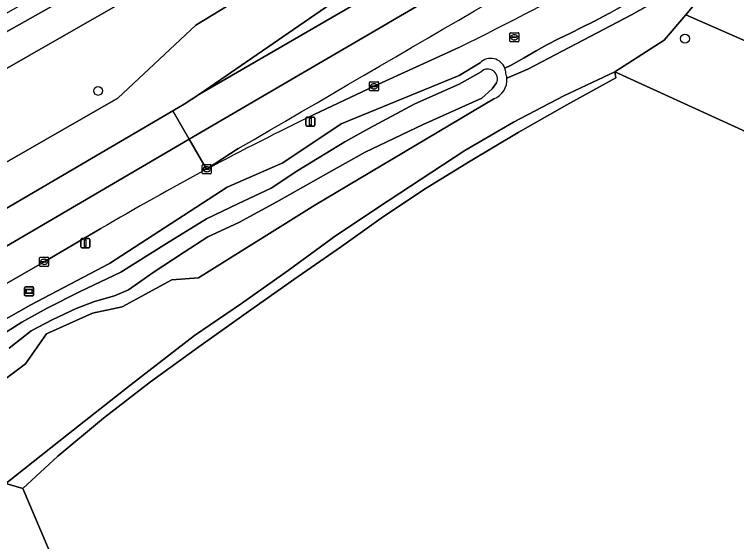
# Model space of a CAD drawing. Extents: x 162879 to 165540, y 384011 to 385181.
# Drawn here: x 163587.2 to 163666.7, y 384585.9 to 384643.9 of the extents above; entities that cross this region are included whole.
import ezdxf

# ---------------------------------------------------------------- set-up
doc = ezdxf.new("R2010")
doc.units = 0
for name, color, linetype in [('IMGEO_Berm_groen', 7, 'Continuous'), ('IMGEO_Boom', 7, 'Continuous'), ('IMGEO_Grasland_agrarisch', 7, 'Continuous'), ('IMGEO_Groenvoorziening', 7, 'Continuous'), ('IMGEO_Informatiebord', 7, 'Continuous'), ('IMGEO_Kolk', 7, 'Continuous'), ('IMGEO_Lichtmast', 7, 'Continuous'), ('IMGEO_Loofbos', 7, 'Continuous'), ('IMGEO_Oever', 7, 'Continuous'), ('IMGEO_Rijbaan_regionaal_gesloten', 7, 'Continuous'), ('IMGEO_Rioolput', 7, 'Continuous'), ('IMGEO_Waterloop', 7, 'Continuous')]:
    doc.layers.add(name, color=color, linetype=linetype)

msp = doc.modelspace()

# ---------------------------------------------------------------- linework, layer by layer
at = {"layer": 'IMGEO_Berm_groen'}
for points in [[(163645.559, 384661.257), (163686.538, 384684.977), (163686.814, 384686.292), (163689.391, 384698.579), (163689.663, 384699.876), (163684.212, 384696.816), (163666.269, 384686.811), (163648.284, 384676.742), (163630.3, 384666.688), (163614.102, 384657.625), (163597.909, 384648.525), (163579.95, 384638.441), (163562.018, 384628.389), (163545.841, 384619.245), (163530.433, 384610.54), (163529.662, 384610.104), (163512.633, 384600.425), (163500, 384593.26), (163480.314, 384582.094), (163463.28, 384572.441), (163447.16, 384563.196)], [(163353.264, 384484.905), (163378.883, 384500), (163500, 384571.648), (163511.906, 384578.653), (163540.103, 384595.308), (163582.453, 384620.322), (163604.632, 384633.298), (163605.881, 384634.029), (163607.573, 384635.129), (163643.893, 384660.192)], [(163378.626, 384521.326), (163404.476, 384536), (163407.908, 384535.207), (163426.451, 384541.494), (163485.437, 384571.924), (163489.382, 384582.362), (163520.667, 384600.067), (163532.642, 384607.062), (163548.075, 384616.076), (163619.513, 384656.999), (163621.14, 384653.381), (163616, 384648.153), (163607.162, 384642.745), (163598.579, 384634.692), (163569.107, 384617.761), (163564.611, 384617.784), (163539.139, 384600.004), (163510.288, 384581.318), (163511.127, 384579.936), (163414.38, 384522.865)]]:
    msp.add_lwpolyline(points, dxfattribs=at)
at = {"layer": 'IMGEO_Boom'}
for centre in [(163661.014, 384641.253), (163596.424, 384635.499)]:
    msp.add_circle(centre, 0.489, dxfattribs=at)
at = {"layer": 'IMGEO_Grasland_agrarisch'}
for points in [[(163594.088, 384577.712), (163619.287, 384573.891), (163662.875, 384565.793), (163684.298, 384561.617), (163706.882, 384556.864), (163750.094, 384548.045), (163761.872, 384588.1), (163712.389, 384610.585), (163653.294, 384637.612), (163653.398, 384636.938), (163648.01, 384633.962), (163642.666, 384630.908), (163637.367, 384627.777), (163632.547, 384624.797), (163627.829, 384621.658), (163623.22, 384618.361), (163617.949, 384614.724), (163612.715, 384611.035), (163607.518, 384607.294), (163602.206, 384603.464), (163597.025, 384599.458), (163591.982, 384595.281), (163588.13, 384591.708)], [(163588.13, 384591.708), (163586.268, 384592.264), (163576.613, 384585.584), (163558.533, 384576.691), (163565.169, 384569.059), (163584.053, 384585.823), (163587.943, 384580.567), (163588.141, 384579.907), (163590.366, 384572.478), (163593.403, 384574.719), (163594.088, 384577.712)]]:
    msp.add_lwpolyline(points, close=True, dxfattribs=at)
at = {"layer": 'IMGEO_Groenvoorziening'}
for points in [[(163641.194, 384638), (163641.879, 384638.333), (163643.313, 384639.129), (163644.635, 384639.901), (163645.827, 384640.557), (163647.109, 384641.223), (163648.402, 384641.869), (163649.699, 384642.508), (163650.992, 384643.156), (163652.693, 384644.052), (163653.54, 384644.527), (163654.79, 384645.257), (163656.032, 384646.001), (163657.271, 384646.741), (163657.936, 384647.132), (163659.765, 384648.165), (163661.024, 384648.854), (163662.29, 384649.542), (163663.563, 384650.239), (163664.984, 384651.035), (163665.842, 384651.279), (163666.271, 384651.267), (163666.58, 384651.004), (163700.787, 384671.42)], [(163622.406, 384619.422), (163627.176, 384622.621), (163631.966, 384625.791), (163636.775, 384628.932), (163642.159, 384632.053), (163647.669, 384634.949), (163653.294, 384637.612), (163658.743, 384641.084), (163661.095, 384643.887), (163661.976, 384644.937), (163666.405, 384650.217), (163655.134, 384643.868), (163643.739, 384637.897), (163641.417, 384636.899)], [(163636.132, 384640.281), (163626.791, 384636.003), (163620.211, 384632.883)], [(163409.012, 384506.582), (163425.586, 384516.604), (163474.867, 384545.827), (163522.584, 384573.637), (163545.298, 384587.125), (163546.416, 384587.789), (163588.998, 384611.922), (163597.665, 384616.481), (163610.634, 384624.891), (163616.771, 384627.578), (163623.187, 384631.873), (163636.16, 384637.196), (163638.477, 384638.603)], [(163639.978, 384634.63), (163620.286, 384622.92), (163607.466, 384614.911), (163604.528, 384614.697), (163599.07, 384611.727), (163595.794, 384611.03), (163590.754, 384608.751), (163588.443, 384605.425), (163573.992, 384594.636), (163556.855, 384583.77), (163553.887, 384581.772), (163558.533, 384576.691), (163576.613, 384585.584), (163586.268, 384592.264), (163593.152, 384597.742), (163600.068, 384603.179), (163607.015, 384608.576), (163612.219, 384612.086), (163617.35, 384615.701), (163622.406, 384619.422)], [(163596.733, 384620.336), (163590.474, 384616.677), (163584.15, 384613.033), (163543.932, 384589.276), (163500, 384563.326), (163392.794, 384500), (163356.886, 384478.81), (163202.966, 384387.982), (163138.189, 384350.166), (163091.98, 384323.19), (163060.001, 384304.827), (163000, 384271.727), (162995.148, 384269.194), (162989.657, 384266.154), (162987.354, 384264.896)]]:
    msp.add_lwpolyline(points, dxfattribs=at)
msp.add_lwpolyline([(163623.22, 384618.361), (163627.829, 384621.658), (163632.547, 384624.797), (163637.367, 384627.777), (163642.666, 384630.908), (163648.01, 384633.962), (163653.398, 384636.938), (163653.294, 384637.612), (163647.669, 384634.949), (163642.159, 384632.053), (163636.775, 384628.932), (163631.966, 384625.791), (163627.176, 384622.621), (163622.406, 384619.422), (163617.35, 384615.701), (163612.219, 384612.086), (163607.015, 384608.576), (163600.068, 384603.179), (163593.152, 384597.742), (163586.268, 384592.264), (163588.13, 384591.708), (163591.982, 384595.281), (163597.025, 384599.458), (163602.206, 384603.464), (163607.518, 384607.294), (163612.715, 384611.035), (163617.949, 384614.724)], close=True, dxfattribs=at)
for centre, radius, start, end in [((163453.71, 385009.482), 411.81, 296.29396, 298.87198), ((163639.639, 384637.414), 1.662, 20.64204, 134.3316), ((163639.2, 384636.714), 2.224, 290.46284, 4.77142), ((163758.675, 384345.596), 318.914, 115.7327, 118.12193), ((163759.171, 384344.622), 320.007, 118.11811, 120.50467)]:
    msp.add_arc(centre, radius, start, end, dxfattribs=at)
at = {"layer": 'IMGEO_Informatiebord'}
for p, q in [((163588.334, 384613.018), (163588.334, 384613.818)), ((163588.334, 384613.818), (163588.334, 384613.018)), ((163588.434, 384613.918), (163589.224, 384613.918)), ((163589.224, 384613.918), (163588.434, 384613.918)), ((163589.324, 384613.818), (163589.324, 384613.018)), ((163589.324, 384613.018), (163589.324, 384613.818)), ((163589.224, 384612.918), (163588.434, 384612.918)), ((163588.434, 384612.918), (163589.224, 384612.918))]:
    msp.add_line(p, q, dxfattribs=at)
for points in [[(163588.435, 384613.65), (163589.223, 384613.65), (163589.223, 384613.186), (163588.435, 384613.186), (163588.435, 384613.65)], [(163588.5, 384613.585), (163588.5, 384613.251), (163589.158, 384613.251), (163589.158, 384613.585), (163588.5, 384613.585)]]:
    msp.add_lwpolyline(points, dxfattribs=at)
for centre, start, end in [((163588.434, 384613.818), 90, 180), ((163588.434, 384613.818), 90, 180), ((163589.224, 384613.818), 0, 90), ((163589.224, 384613.818), 360, 90), ((163588.434, 384613.018), 180, 270), ((163588.434, 384613.018), 180, 270), ((163589.224, 384613.018), 270, 0), ((163589.224, 384613.018), 270, 0)]:
    msp.add_arc(centre, 0.1, start, end, dxfattribs=at)
at = {"layer": 'IMGEO_Kolk'}
for p, q in [((163626.29, 384635.577), (163626.29, 384636.429)), ((163626.365, 384636.503), (163627.217, 384636.503)), ((163627.291, 384636.429), (163627.291, 384635.577)), ((163626.549, 384635.997), (163626.549, 384636.009)), ((163626.987, 384635.96), (163626.589, 384635.96)), ((163626.592, 384636.046), (163626.99, 384636.046)), ((163626.801, 384635.723), (163626.776, 384635.723)), ((163626.778, 384636.283), (163626.803, 384636.283)), ((163627.033, 384636.009), (163627.033, 384635.997)), ((163627.217, 384635.503), (163626.365, 384635.503)), ((163607.879, 384626.448), (163607.879, 384627.3)), ((163607.954, 384627.374), (163608.806, 384627.374)), ((163608.138, 384626.868), (163608.138, 384626.88)), ((163608.576, 384626.831), (163608.178, 384626.831)), ((163608.181, 384626.917), (163608.579, 384626.917)), ((163608.367, 384627.154), (163608.392, 384627.154)), ((163608.622, 384626.88), (163608.622, 384626.868)), ((163608.88, 384627.3), (163608.88, 384626.448)), ((163608.806, 384626.374), (163607.954, 384626.374)), ((163608.39, 384626.594), (163608.365, 384626.594)), ((163589.973, 384616.25), (163589.973, 384617.102)), ((163590.048, 384617.176), (163590.9, 384617.176)), ((163590.232, 384616.67), (163590.232, 384616.682)), ((163590.67, 384616.633), (163590.272, 384616.633)), ((163590.275, 384616.719), (163590.673, 384616.719)), ((163590.461, 384616.956), (163590.486, 384616.956)), ((163590.716, 384616.682), (163590.716, 384616.67)), ((163590.974, 384617.102), (163590.974, 384616.25)), ((163590.9, 384616.176), (163590.048, 384616.176)), ((163590.484, 384616.396), (163590.459, 384616.396))]:
    msp.add_line(p, q, dxfattribs=at)
for points in [[(163626.29, 384635.577), (163626.29, 384636.429)], [(163626.365, 384636.503), (163627.217, 384636.503)], [(163627.291, 384636.429), (163627.291, 384635.577)], [(163627.217, 384635.503), (163626.365, 384635.503)], [(163607.879, 384626.448), (163607.879, 384627.3)], [(163607.954, 384627.374), (163608.806, 384627.374)], [(163608.88, 384627.3), (163608.88, 384626.448)], [(163608.806, 384626.374), (163607.954, 384626.374)], [(163589.973, 384616.25), (163589.973, 384617.102)], [(163590.048, 384617.176), (163590.9, 384617.176)], [(163590.974, 384617.102), (163590.974, 384616.25)], [(163590.9, 384616.176), (163590.048, 384616.176)]]:
    msp.add_lwpolyline(points, dxfattribs=at)
for centre, radius, start, end in [((163626.367, 384636.427), 0.0765, 91.55205, 178.44795), ((163626.367, 384636.427), 0.0765, 91.55205, 178.44795), ((163627.215, 384636.427), 0.0765, 1.55205, 88.44795), ((163627.215, 384636.427), 0.0765, 1.55205, 88.44795), ((163626.367, 384635.579), 0.0765, 181.55205, 268.44795), ((163626.367, 384635.579), 0.0765, 181.55205, 268.44795), ((163626.589, 384636.006), 0.0403, 85.87752, 175.75265), ((163626.586, 384635.996), 0.0366, 178.93798, 274.71019), ((163626.99, 384636.003), 0.043, 264.86636, 352.45326), ((163626.994, 384636.008), 0.0386, 1.73085, 96.63898), ((163627.215, 384635.579), 0.0765, 271.55205, 358.44795), ((163627.215, 384635.579), 0.0765, 271.55205, 358.44795), ((163607.956, 384627.298), 0.0765, 91.55205, 178.44795), ((163607.956, 384627.298), 0.0765, 91.55205, 178.44795), ((163608.178, 384626.877), 0.0403, 85.87752, 175.75265), ((163608.175, 384626.867), 0.0366, 178.93798, 274.71019), ((163608.579, 384626.874), 0.043, 264.86636, 352.45326), ((163608.583, 384626.879), 0.0386, 1.73085, 96.63898), ((163608.804, 384627.298), 0.0765, 1.55205, 88.44795), ((163608.804, 384627.298), 0.0765, 1.55205, 88.44795), ((163607.956, 384626.45), 0.0765, 181.55205, 268.44795), ((163607.956, 384626.45), 0.0765, 181.55205, 268.44795), ((163608.804, 384626.45), 0.0765, 271.55205, 358.44795), ((163608.804, 384626.45), 0.0765, 271.55205, 358.44795), ((163590.05, 384617.1), 0.0765, 91.55205, 178.44795), ((163590.05, 384617.1), 0.0765, 91.55205, 178.44795), ((163590.272, 384616.679), 0.0403, 85.87752, 175.75265), ((163590.269, 384616.669), 0.0366, 178.93798, 274.71019), ((163590.673, 384616.676), 0.043, 264.86636, 352.45326), ((163590.677, 384616.681), 0.0386, 1.73085, 96.63898), ((163590.898, 384617.1), 0.0765, 1.55205, 88.44795), ((163590.898, 384617.1), 0.0765, 1.55205, 88.44795), ((163590.05, 384616.252), 0.0765, 181.55205, 268.44795), ((163590.05, 384616.252), 0.0765, 181.55205, 268.44795), ((163590.898, 384616.252), 0.0765, 271.55205, 358.44795), ((163590.898, 384616.252), 0.0765, 271.55205, 358.44795)]:
    msp.add_arc(centre, radius, start, end, dxfattribs=at)
for centre, major_axis, ratio, start_param, end_param in [((163626.777, 384636.003), (-0.387, 0.002), 0.722429, 4.712389, 7.853982), ((163626.802, 384636.003), (-0.39, 0.002), 0.717154, 1.570796, 4.712389), ((163608.366, 384626.874), (-0.387, 0.002), 0.722429, 4.712389, 7.853982), ((163608.391, 384626.874), (-0.39, 0.002), 0.717154, 1.570796, 4.712389), ((163590.46, 384616.676), (-0.387, 0.002), 0.722429, 4.712389, 7.853982), ((163590.485, 384616.676), (-0.39, 0.002), 0.717154, 1.570796, 4.712389)]:
    msp.add_ellipse(centre, major_axis=major_axis, ratio=ratio, start_param=start_param, end_param=end_param, dxfattribs=at)
at = {"layer": 'IMGEO_Lichtmast'}
for p, q in [((163619.285, 384631.708), (163619.285, 384632.508)), ((163619.285, 384632.508), (163619.285, 384631.708)), ((163619.385, 384632.608), (163620.175, 384632.608)), ((163620.175, 384632.608), (163619.385, 384632.608)), ((163620.275, 384632.508), (163620.275, 384631.708)), ((163620.275, 384631.708), (163620.275, 384632.508)), ((163620.175, 384631.608), (163619.385, 384631.608)), ((163619.385, 384631.608), (163620.175, 384631.608)), ((163594.512, 384618.325), (163594.512, 384619.125)), ((163594.512, 384619.125), (163594.512, 384618.325)), ((163594.612, 384619.225), (163595.402, 384619.225)), ((163595.402, 384619.225), (163594.612, 384619.225)), ((163595.502, 384619.125), (163595.502, 384618.325)), ((163595.502, 384618.325), (163595.502, 384619.125)), ((163595.402, 384618.225), (163594.612, 384618.225)), ((163594.612, 384618.225), (163595.402, 384618.225))]:
    msp.add_line(p, q, dxfattribs=at)
for points in [[(163619.705, 384632.483), (163619.855, 384632.483), (163619.855, 384631.733), (163619.705, 384631.733), (163619.705, 384632.483)], [(163594.932, 384619.1), (163595.082, 384619.1), (163595.082, 384618.35), (163594.932, 384618.35), (163594.932, 384619.1)]]:
    msp.add_lwpolyline(points, dxfattribs=at)
for centre, start, end in [((163619.385, 384632.508), 90, 180), ((163619.385, 384632.508), 90, 180), ((163620.175, 384632.508), 0, 90), ((163620.175, 384632.508), 360, 90), ((163619.385, 384631.708), 180, 270), ((163619.385, 384631.708), 180, 270), ((163620.175, 384631.708), 270, 0), ((163620.175, 384631.708), 270, 0), ((163594.612, 384619.125), 90, 180), ((163594.612, 384619.125), 90, 180), ((163595.402, 384619.125), 0, 90), ((163595.402, 384619.125), 360, 90), ((163594.612, 384618.325), 180, 270), ((163594.612, 384618.325), 180, 270), ((163595.402, 384618.325), 270, 0), ((163595.402, 384618.325), 270, 0)]:
    msp.add_arc(centre, 0.1, start, end, dxfattribs=at)
at = {"layer": 'IMGEO_Loofbos'}
for points in [[(163721.297, 384668.753), (163700.787, 384671.42), (163666.58, 384651.004), (163666.682, 384650.615), (163666.405, 384650.217), (163661.976, 384644.937), (163672.75, 384650.727), (163721.271, 384630.049), (163753.565, 384605.701), (163752.648, 384603.706), (163661.095, 384643.887), (163658.743, 384641.084), (163653.294, 384637.612), (163712.389, 384610.585), (163761.872, 384588.1), (163750.094, 384548.045), (163749.199, 384545.097), (163740.833, 384514.99)], [(163414.38, 384522.865), (163511.127, 384579.936), (163510.288, 384581.318), (163539.139, 384600.004), (163564.611, 384617.784), (163569.107, 384617.761), (163598.579, 384634.692), (163607.162, 384642.745), (163616, 384648.153), (163621.14, 384653.381), (163619.513, 384656.999), (163548.075, 384616.076), (163532.642, 384607.062), (163520.667, 384600.067), (163489.382, 384582.362), (163485.437, 384571.924), (163426.451, 384541.494), (163407.908, 384535.207), (163404.476, 384536), (163378.626, 384521.326)]]:
    msp.add_lwpolyline(points, dxfattribs=at)
msp.add_lwpolyline([(163752.648, 384603.706), (163753.565, 384605.701), (163721.271, 384630.049), (163672.75, 384650.727), (163661.976, 384644.937), (163661.095, 384643.887)], close=True, dxfattribs=at)
at = {"layer": 'IMGEO_Oever'}
for points in [[(163638.477, 384638.603), (163636.16, 384637.196), (163623.187, 384631.873), (163616.771, 384627.578), (163610.634, 384624.891), (163597.665, 384616.481), (163588.998, 384611.922), (163546.416, 384587.789), (163545.298, 384587.125), (163522.584, 384573.637), (163474.867, 384545.827), (163425.586, 384516.604), (163409.012, 384506.582)], [(163545.474, 384585.901), (163547.602, 384587.096), (163551.298, 384588.477), (163555.181, 384589.746), (163557.421, 384590.456), (163559.138, 384591.202), (163561.117, 384592.434), (163562.983, 384593.927), (163577.394, 384602.813), (163584.86, 384608.039), (163588.034, 384610.018), (163590.796, 384611.586), (163594.455, 384613.415), (163598.935, 384615.543), (163603.937, 384618.679), (163608.343, 384621.404), (163611.889, 384623.084), (163615.473, 384624.802), (163618.422, 384626.743), (163623.574, 384629.879), (163626.225, 384631.372), (163631.265, 384634.06), (163636.155, 384636.225), (163638.582, 384637.607)], [(163640.262, 384636.375), (163639.777, 384635.74), (163638.657, 384634.695), (163632.198, 384631.783), (163625.814, 384628.759), (163621.82, 384626.519), (163616.108, 384623.271), (163611.926, 384620.994), (163608.492, 384619.426), (163605.879, 384617.746), (163602.481, 384615.506), (163599.756, 384613.602), (163598.225, 384612.93), (163596.023, 384612.295), (163594.007, 384611.548), (163591.356, 384610.279), (163589.042, 384609.085), (163586.615, 384607.181)], [(163573.992, 384594.636), (163588.443, 384605.425), (163590.754, 384608.751), (163595.794, 384611.03), (163599.07, 384611.727), (163604.528, 384614.697), (163607.466, 384614.911), (163620.286, 384622.92), (163639.978, 384634.63)]]:
    msp.add_lwpolyline(points, dxfattribs=at)
for centre, radius, start, end in [((163639.639, 384637.414), 1.662, 20.64204, 134.3316), ((163639.318, 384636.849), 1.056, 333.35811, 134.13421), ((163639.633, 384637.411), 1.669, 1.19781, 20.66529), ((163639.165, 384636.707), 2.26, 4.86846, 19.07773), ((163639.2, 384636.714), 2.224, 290.46284, 4.77142)]:
    msp.add_arc(centre, radius, start, end, dxfattribs=at)
at = {"layer": 'IMGEO_Rijbaan_regionaal_gesloten'}
for points in [[(163447.16, 384563.196), (163463.28, 384572.441), (163480.314, 384582.094), (163500, 384593.26), (163512.633, 384600.425), (163529.662, 384610.104), (163530.433, 384610.54), (163545.841, 384619.245), (163562.018, 384628.389), (163579.95, 384638.441), (163597.909, 384648.525), (163614.102, 384657.625), (163630.3, 384666.688), (163648.284, 384676.742), (163666.269, 384686.811), (163684.212, 384696.816), (163689.663, 384699.876), (163700.352, 384705.878), (163699.553, 384707.362), (163667.108, 384689.65), (163488.662, 384588.942), (163262.486, 384457.037)], [(163643.893, 384660.192), (163607.573, 384635.129), (163642.004, 384655.107), (163694.557, 384685.621), (163707.566, 384692.981)], [(163709.331, 384689.889), (163704.46, 384687.125), (163635.439, 384647.132), (163606.44, 384630.173), (163608.355, 384626.861), (163611.855, 384629.153)], [(163620.211, 384632.883), (163626.791, 384636.003), (163636.132, 384640.281)], [(163608.355, 384626.861), (163606.44, 384630.173), (163571.148, 384609.52), (163543.486, 384593.287), (163485.368, 384558.99), (163419.491, 384520.12), (163363.325, 384486.973), (163354.963, 384482.045), (163356.886, 384478.81), (163392.794, 384500)], [(163611.855, 384629.153), (163608.355, 384626.861)], [(163392.794, 384500), (163500, 384563.326), (163543.932, 384589.276), (163584.15, 384613.033), (163590.474, 384616.677), (163596.733, 384620.336)]]:
    msp.add_lwpolyline(points, dxfattribs=at)
for points in [[(163709.331, 384689.889), (163707.566, 384692.981), (163694.557, 384685.621), (163642.004, 384655.107), (163607.573, 384635.129), (163605.881, 384634.029), (163604.632, 384633.298), (163606.44, 384630.173), (163635.439, 384647.132), (163704.46, 384687.125)], [(163606.44, 384630.173), (163604.632, 384633.298), (163582.453, 384620.322), (163540.103, 384595.308), (163511.906, 384578.653), (163500, 384571.648), (163378.883, 384500), (163353.264, 384484.905), (163354.963, 384482.045), (163363.325, 384486.973), (163419.491, 384520.12), (163485.368, 384558.99), (163543.486, 384593.287), (163571.148, 384609.52)]]:
    msp.add_lwpolyline(points, close=True, dxfattribs=at)
for centre, radius, start, end in [((128435.806, 444998.523), 69869.988, 300.22851719, 300.28114392), ((128435.806, 444998.523), 69869.988, 300.22851719, 300.28114392), ((163453.71, 385009.482), 411.81, 296.29396, 298.87198), ((163758.675, 384345.596), 318.914, 115.7327, 118.12193), ((163759.171, 384344.622), 320.007, 118.11811, 120.50467)]:
    msp.add_arc(centre, radius, start, end, dxfattribs=at)
at = {"layer": 'IMGEO_Rioolput'}
for p, q in [((163641.812, 384641.906), (163642.664, 384641.906)), ((163641.737, 384640.98), (163641.737, 384641.832)), ((163641.996, 384641.4), (163641.996, 384641.412)), ((163642.434, 384641.363), (163642.036, 384641.363)), ((163642.039, 384641.449), (163642.437, 384641.449)), ((163642.248, 384641.126), (163642.223, 384641.126)), ((163642.225, 384641.686), (163642.25, 384641.686)), ((163642.48, 384641.412), (163642.48, 384641.4)), ((163642.738, 384641.832), (163642.738, 384640.98)), ((163642.664, 384640.906), (163641.812, 384640.906))]:
    msp.add_line(p, q, dxfattribs=at)
for points in [[(163641.812, 384641.906), (163642.664, 384641.906)], [(163641.737, 384640.98), (163641.737, 384641.832)], [(163642.738, 384641.832), (163642.738, 384640.98)], [(163642.664, 384640.906), (163641.812, 384640.906)]]:
    msp.add_lwpolyline(points, dxfattribs=at)
for centre, radius, start, end in [((163641.814, 384641.83), 0.0765, 91.55205, 178.44795), ((163641.814, 384641.83), 0.0765, 91.55205, 178.44795), ((163642.662, 384641.83), 0.0765, 1.55205, 88.44795), ((163642.662, 384641.83), 0.0765, 1.55205, 88.44795), ((163642.036, 384641.409), 0.0403, 85.87752, 175.75265), ((163642.033, 384641.399), 0.0366, 178.93798, 274.71019), ((163642.437, 384641.406), 0.043, 264.86636, 352.45326), ((163642.441, 384641.411), 0.0386, 1.73085, 96.63898), ((163641.814, 384640.982), 0.0765, 181.55205, 268.44795), ((163641.814, 384640.982), 0.0765, 181.55205, 268.44795), ((163642.662, 384640.982), 0.0765, 271.55205, 358.44795), ((163642.662, 384640.982), 0.0765, 271.55205, 358.44795)]:
    msp.add_arc(centre, radius, start, end, dxfattribs=at)
for centre, major_axis, ratio, start_param, end_param in [((163642.224, 384641.406), (-0.387, 0.002), 0.722429, 4.712389, 7.853982), ((163642.249, 384641.406), (-0.39, 0.002), 0.717154, 1.570796, 4.712389)]:
    msp.add_ellipse(centre, major_axis=major_axis, ratio=ratio, start_param=start_param, end_param=end_param, dxfattribs=at)
at = {"layer": 'IMGEO_Waterloop'}
for points in [[(163655.134, 384643.868), (163666.405, 384650.217)], [(163652.693, 384644.052), (163650.992, 384643.156), (163649.699, 384642.508), (163648.402, 384641.869), (163647.109, 384641.223), (163645.827, 384640.557), (163644.635, 384639.901), (163643.313, 384639.129), (163641.879, 384638.333), (163641.194, 384638)], [(163641.417, 384636.899), (163643.739, 384637.897), (163655.134, 384643.868)], [(163638.582, 384637.607), (163636.155, 384636.225), (163631.265, 384634.06), (163626.225, 384631.372), (163623.574, 384629.879), (163618.422, 384626.743), (163615.473, 384624.802), (163611.889, 384623.084), (163608.343, 384621.404), (163603.937, 384618.679), (163598.935, 384615.543), (163594.455, 384613.415), (163590.796, 384611.586), (163588.034, 384610.018), (163584.86, 384608.039), (163577.394, 384602.813), (163562.983, 384593.927), (163561.117, 384592.434), (163559.138, 384591.202), (163557.421, 384590.456), (163555.181, 384589.746), (163551.298, 384588.477), (163547.602, 384587.096), (163545.474, 384585.901)], [(163586.615, 384607.181), (163589.042, 384609.085), (163591.356, 384610.279), (163594.007, 384611.548), (163596.023, 384612.295), (163598.225, 384612.93), (163599.756, 384613.602), (163602.481, 384615.506), (163605.879, 384617.746), (163608.492, 384619.426), (163611.926, 384620.994), (163616.108, 384623.271), (163621.82, 384626.519), (163625.814, 384628.759), (163632.198, 384631.783), (163638.657, 384634.695), (163639.777, 384635.74), (163640.262, 384636.375)]]:
    msp.add_lwpolyline(points, dxfattribs=at)
for centre, radius, start, end in [((163639.318, 384636.849), 1.056, 333.35811, 134.13421), ((163639.633, 384637.411), 1.669, 1.19781, 20.66529), ((163639.165, 384636.707), 2.26, 4.86846, 19.07773)]:
    msp.add_arc(centre, radius, start, end, dxfattribs=at)

doc.saveas('drawing.dxf')
